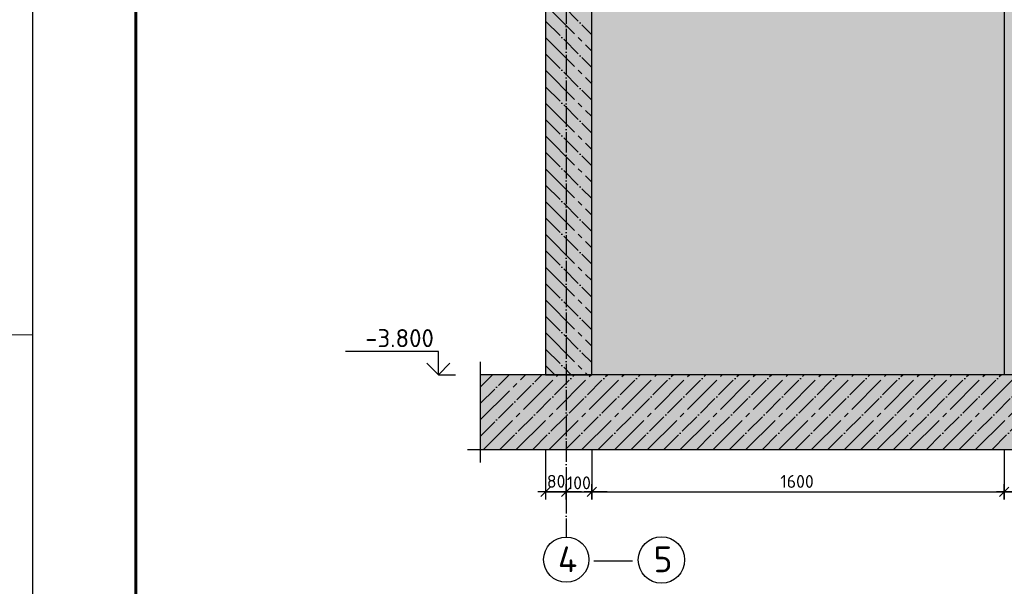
# Model space of a CAD drawing. Header units: millimetres. Extents: x 40580 to 559114, y -343730 to 81020.
# Tile 681 of 686: x 516670 to 535768, y -59676 to -48681. Entities that reach past the tile are written whole.
import ezdxf

# ---------------------------------------------------------------- set-up
doc = ezdxf.new("R2010")
doc.units = ezdxf.units.MM
doc.linetypes.add('______11', pattern=[500, 400, -50, 0, -50])
doc.linetypes.add('______5', pattern=[1100, 800, -100, 100, -100])
for name, color, linetype in [('____________', 7, 'Continuous'), ('________________', 7, 'Continuous'), ('___________________', 253, '______5'), ('______________________', 7, 'Continuous'), ('_______________________', 7, 'Continuous'), ('_______________________1', 7, 'Continuous'), ('Тонкие', 7, 'Continuous'), ('ФВ-2', 7, 'Continuous')]:
    doc.layers.add(name, color=color, linetype=linetype)
doc.layers.add('Standard', color=7, linetype='Continuous', lineweight=25)
doc.styles.add('ISOCPEUR', font='isocpeur.ttf')
doc.linetypes.add('ГОСТ 2.303 8', pattern='A,40,[2,GOST 2.303-68.shx,S=1,R=0,X=0,Y=0],-8', length=48)

# ---------------------------------------------------------------- blocks, each defined once
blk = doc.blocks.new('ALL_ML_STRICH')
at = {"color": 0, "linetype": 'ByBlock', "lineweight": -2}
for p, q in [((-1, 0), (0.5, 0)), ((-0.3, -0.3), (0.3, 0.3)), ((0, -0.5), (0, 0.5))]:
    blk.add_line(p, q, dxfattribs=at)
blk = doc.blocks.new('Из_буфера8386')
at = {"linetype": 'Continuous', "lineweight": 25, "ltscale": 100}
blk.add_lwpolyline([(62, 59400), (62, 0), (42062, 0), (42062, 59400), (62, 59400)], dxfattribs=at)
blk.add_lwpolyline([(62, 59400), (62, 0), (42062, 0), (42062, 59400), (62, 59400)], dxfattribs=at)
at = {"linetype": 'Continuous', "lineweight": 60, "ltscale": 100}
blk.add_lwpolyline([(2062, 58900), (2062, 500), (41562, 500), (41562, 58900), (2062, 58900)], dxfattribs=at)

msp = doc.modelspace()

# ---------------------------------------------------------------- hatches: boundary and pattern name
at = {"layer": '___________________', "linetype": 'Continuous'}
msp.add_hatch(color=7, dxfattribs=at).paths.add_polyline_path([(527768.1, -49864.2), (527771.9, -49860.4), (527785.4, -49873.9), (527771.9, -49887.4), (527768.1, -49883.7)], flags=16)
at = {"layer": 'Standard', "linetype": 'Continuous'}
for points in [[(526868.1, -55572), (527768.1, -55572), (527768.1, -39359.4), (526868.1, -39359.4)], [(535768.1, -55572), (536668.1, -55572), (536668.1, -39359.4), (535768.1, -39359.4)], [(551653, -55572), (525603, -55572), (525603, -57022), (551653, -57022)]]:
    msp.add_hatch(color=9, dxfattribs=at).paths.add_polyline_path(points)
at = {"layer": 'ФВ-2'}
h = msp.add_hatch(dxfattribs=at)
h.set_pattern_fill('AR-CONC', color=256, scale=5)
h.set_pattern_definition([(50, (192230.6, 68919.3), (910.9233, -79.6954), [95.25, -1047.75]), (355, (192230.6, 68919.3), (-176.217, 955.2842), [76.2, -838.203]), (100.45144, (192306.5, 68912.7), (734.7062, 875.5888), [80.95, -890.4512]), (46.1842, (192230.6, 69173.3), (1355.3952, -210.2116), [142.875, -1571.625]), (96.63556, (192343.6, 69155.8), (1187.0207, 1237.1306), [121.425, -1335.678]), (351.18415, (192230.6, 69173.3), (1187.0207, 1237.1306), [114.3, -1257.2987]), (21, (192357.6, 69109.8), (758.072, -511.326), [95.25, -1047.75]), (326, (192357.6, 69109.8), (309.0101, 920.9398), [76.2, -838.2]), (71.45144, (192420.8, 69067.2), (1067.082, 409.6138), [80.95, -890.4497]), (37.5, (192230.6, 68919.3), (15.44302, 422.7752), [0, -828.04, 0, -850.9, 0, -841.375]), (7.5, (192230.6, 68919.3), (334.0983, 500.9029), [0, -485.14, 0, -808.99, 0, -320.675]), (327.5, (191947.4, 68919.3), (677.95298, -28.64372), [0, -317.5, 0, -990.6, 0, -1314.45]), (317.5, (191820.4, 68919.3), (740.6459, 127.1325), [0, -412.75, 0, -657.86, 0, -933.45])])
h.paths.add_polyline_path([(535768.1, -55572), (527768.1, -55572), (527768.1, -46072), (535768.1, -46072)])
h.paths.add_polyline_path([(549968.1, -52397.7), (549968.1, -52715.9), (549968.1, -53034.1), (549968.1, -53352.3), (549968.1, -53670.5), (549968.1, -53988.7), (549968.1, -54306.9), (549968.1, -54625.1), (549968.1, -54943.3), (549968.1, -55261.5), (549968.1, -55572), (549707.7, -55572), (549389.5, -55572), (549071.3, -55572), (548753.1, -55572), (548434.9, -55572), (548116.7, -55572), (547798.5, -55572), (547480.3, -55572), (547162.1, -55572), (546843.9, -55572), (546525.7, -55572), (546207.5, -55572), (545889.3, -55572), (545571.1, -55572), (545252.9, -55572), (544934.7, -55572), (544616.5, -55572), (544298.3, -55572), (543980.1, -55572), (543661.9, -55572), (543343.7, -55572), (543025.5, -55572), (542707.3, -55572), (542389.1, -55572), (542070.9, -55572), (541752.7, -55572), (541434.5, -55572), (541116.3, -55572), (540798.1, -55572), (540480, -55572), (540161.8, -55572), (539843.6, -55572), (539525.4, -55572), (539207.2, -55572), (538889, -55572), (538570.8, -55572), (538252.6, -55572), (537934.4, -55572), (537616.2, -55572), (537298, -55572), (536979.8, -55572), (536668.1, -55572), (536668.1, -55325.8), (536668.1, -55007.6), (536668.1, -54689.4), (536668.1, -54371.2), (536668.1, -54053), (536668.1, -53734.8), (536668.1, -53416.7), (536668.1, -53098.5), (536668.1, -52780.3), (536668.1, -52462.1), (536668.1, -52143.9), (536668.1, -51825.7), (536668.1, -51507.5), (536668.1, -51189.3), (536668.1, -50871.1), (536668.1, -50552.9), (536668.1, -50234.7), (536668.1, -49916.5), (536668.1, -49598.3), (536668.1, -49280.1), (536668.1, -48961.9), (536668.1, -48643.7), (536668.1, -48325.5), (536668.1, -48072), (536934.2, -48072), (537252.4, -48072), (537570.6, -48072), (537888.8, -48072), (538207, -48072), (538525.2, -48072), (538843.4, -48072), (539161.6, -48072), (539479.8, -48072), (539798, -48072), (540116.2, -48072), (540434.4, -48072), (540752.6, -48072), (541070.8, -48072), (541389, -48072), (541707.2, -48072), (542025.4, -48072), (542343.6, -48072), (542661.8, -48072), (542980, -48072), (543298.1, -48072), (543616.3, -48072), (543934.5, -48072), (544252.7, -48072), (544570.9, -48072), (544889.1, -48072), (545207.3, -48072), (545525.5, -48072), (545843.7, -48072), (546161.9, -48072), (546480.1, -48072), (546798.3, -48072), (547116.5, -48072), (547434.7, -48072), (547752.9, -48072), (548071.1, -48072), (548389.3, -48072), (548707.5, -48072), (549025.7, -48072), (549343.9, -48072), (549662.1, -48072), (549968.1, -48072), (549968.1, -48261.2), (549968.1, -48579.4), (549968.1, -48897.6), (549968.1, -49215.8), (549968.1, -49534), (549968.1, -49852.2), (549968.1, -50170.4), (549968.1, -50488.5), (549968.1, -50806.7), (549968.1, -51124.9), (549968.1, -51443.1), (549968.1, -51761.3), (549968.1, -52079.5)])
h.paths.add_polyline_path([(527768.1, -43880.3), (527768.1, -43584), (527775.4, -43572), (531917.8, -43572), (533674.1, -43572), (534723.3, -43572), (534508.8, -44098.5), (530821.3, -44098.5), (530821.3, -43786), (530133.8, -43786), (530133.8, -44411), (530821.3, -44411), (530821.3, -44098.5), (534508.8, -44098.5), (534827.3, -43572), (535768.1, -43572), (535768.1, -43607.1), (535768.1, -43925.3), (535768.1, -44243.5), (535768.1, -44561.7), (535768.1, -44572), (535460.3, -44572), (535142.1, -44572), (534823.9, -44572), (534505.7, -44572), (534187.5, -44572), (533869.3, -44572), (533551.1, -44572), (533232.9, -44572), (532914.7, -44572), (532596.5, -44572), (532278.3, -44572), (531960.1, -44572), (531641.9, -44572), (531323.7, -44572), (531005.5, -44572), (530687.3, -44572), (530369.1, -44572), (530050.9, -44572), (529732.7, -44572), (529414.5, -44572), (529096.3, -44572), (528778.1, -44572), (528459.9, -44572), (528141.7, -44572), (527823.5, -44572), (527768.1, -44572), (527768.1, -44516.7), (527768.1, -44198.5)])

# ---------------------------------------------------------------- linework, layer by layer
at = {"layer": '____________', "color": 7, "linetype": 'Continuous'}
msp.add_line((526868.1, -55572), (527768.1, -55572), dxfattribs=at)
msp.add_line((526868.1, -55572), (527768.1, -55572), dxfattribs=at)
at = {"layer": '________________'}
for p, q in [((527768.1, -55572), (526868.1, -55572)), ((536668.1, -55572), (535768.1, -55572))]:
    msp.add_line(p, q, dxfattribs=at)
at = {"layer": '________________', "color": 7, "linetype": 'Continuous'}
msp.add_line((527768.1, -55572), (526868.1, -55572), dxfattribs=at)
at = {"layer": '___________________', "color": 253, "linetype": '______11'}
msp.add_line((527268.1, -44359.4), (527268.1, -58714.9), dxfattribs=at)
at = {"layer": '___________________', "color": 7, "linetype": 'Continuous'}
msp.add_circle((527271.8, -59158), 438.6, dxfattribs=at)
at = {"layer": '_______________________', "color": 7, "linetype": 'Continuous'}
for p, q in [((524790.4, -55122), (522990.4, -55122)), ((524790.4, -55572), (524790.4, -55122)), ((524790.4, -55572), (524565.4, -55347)), ((524790.4, -55572), (525015.4, -55347)), ((524790.4, -55572), (524790.4, -55572)), ((524790.4, -55572), (524790.4, -55572)), ((524790.4, -55572), (524790.4, -55572)), ((524790.4, -55572), (524790.4, -55572))]:
    msp.add_line(p, q, dxfattribs=at)
msp.add_lwpolyline([(524790.4, -55572), (525090.4, -55572), (525090.4, -55572), (525121.1, -55572)], dxfattribs=at)
at = {"layer": '_______________________1', "color": 253, "linetype": 'Continuous'}
for p, q in [((526868.1, -57022), (526868.1, -57841.1)), ((527768.1, -57022), (527768.1, -57841.1)), ((527768.1, -57022), (527768.1, -57841.1)), ((535768.1, -57022), (535768.1, -57841.1)), ((535768.1, -57022), (535768.1, -57841.1)), ((527268.1, -57841.1), (527268.1, -57841.1)), ((527268.1, -57841.1), (527268.1, -57841.1))]:
    msp.add_line(p, q, dxfattribs=at)
at = {"layer": '_______________________1', "color": 7, "linetype": 'Continuous'}
for p, q in [((526868.1, -57841.1), (527268.1, -57841.1)), ((527268.1, -57841.1), (527768.1, -57841.1)), ((527768.1, -57841.1), (535768.1, -57841.1)), ((535768.1, -57841.1), (536668.1, -57841.1))]:
    msp.add_line(p, q, dxfattribs=at)
at = {"layer": 'Standard', "color": 7, "linetype": 'Continuous'}
for p, q in [((526868.1, -39359.4), (526868.1, -55572)), ((526868.1, -39359.4), (526868.1, -55572)), ((527768.1, -55572), (527768.1, -45572)), ((527768.1, -55572), (527768.1, -45572)), ((535768.1, -45572), (535768.1, -55572)), ((526868.1, -55572), (525603, -55572)), ((526868.1, -55572), (525603, -55572)), ((535768.1, -55572), (527768.1, -55572)), ((535768.1, -55572), (527768.1, -55572)), ((527808.1, -59181.8), (528558.1, -59181.8))]:
    msp.add_line(p, q, dxfattribs=at)
at = {"layer": 'Standard', "color": 253, "linetype": '______11'}
for p, q in [((526868.1, -48071.4), (527768.1, -48971.4)), ((526868.1, -48707.8), (527768.1, -49607.8)), ((526868.1, -49344.2), (527768.1, -50244.2)), ((526868.1, -49980.6), (527768.1, -50880.6)), ((526868.1, -50617), (527768.1, -51517)), ((526868.1, -51253.4), (527768.1, -52153.4)), ((526868.1, -51889.8), (527768.1, -52789.8)), ((526868.1, -52526.2), (527768.1, -53426.2)), ((526868.1, -53162.6), (527768.1, -54062.6)), ((526868.1, -53799), (527768.1, -54699)), ((526868.1, -54435.4), (527768.1, -55335.4)), ((526868.1, -55071.8), (527368.4, -55572)), ((525603, -56130.1), (526161, -55572)), ((525603, -56766.5), (526797.4, -55572)), ((525983.8, -57022), (527433.8, -55572)), ((526620.2, -57022), (528070.2, -55572)), ((527256.6, -57022), (528706.6, -55572)), ((527893, -57022), (529343, -55572)), ((528529.4, -57022), (529979.4, -55572)), ((529165.8, -57022), (530615.8, -55572)), ((529802.2, -57022), (531252.2, -55572)), ((530438.6, -57022), (531888.6, -55572)), ((531075, -57022), (532525, -55572)), ((531711.4, -57022), (533161.4, -55572)), ((532347.8, -57022), (533797.8, -55572)), ((532984.2, -57022), (534434.2, -55572)), ((533620.6, -57022), (535070.6, -55572)), ((534257, -57022), (535707, -55572)), ((534893.4, -57022), (536343.4, -55572)), ((535529.8, -57022), (536979.8, -55572))]:
    msp.add_line(p, q, dxfattribs=at)
at = {"layer": 'Standard', "color": 253, "linetype": '______5'}
for p, q in [((526868.1, -48389.6), (527768.1, -49289.6)), ((526868.1, -49026), (527768.1, -49926)), ((526868.1, -49662.4), (527768.1, -50562.4)), ((526868.1, -50298.8), (527768.1, -51198.8)), ((526868.1, -50935.2), (527768.1, -51835.2)), ((526868.1, -51571.6), (527768.1, -52471.6)), ((526868.1, -52208), (527768.1, -53108)), ((526868.1, -52844.4), (527768.1, -53744.4)), ((526868.1, -53480.8), (527768.1, -54380.8)), ((526868.1, -54117.2), (527768.1, -55017.2)), ((526868.1, -54753.6), (527686.6, -55572)), ((525603, -55811.9), (525842.8, -55572)), ((525603, -56448.3), (526479.2, -55572)), ((525665.6, -57022), (527115.6, -55572)), ((526302, -57022), (527752, -55572)), ((526868.1, -55390), (527050.2, -55572)), ((526938.4, -57022), (528388.4, -55572)), ((527574.8, -57022), (529024.8, -55572)), ((528211.2, -57022), (529661.2, -55572)), ((528847.6, -57022), (530297.6, -55572)), ((529484, -57022), (530934, -55572)), ((530120.4, -57022), (531570.4, -55572)), ((530756.8, -57022), (532206.8, -55572)), ((531393.2, -57022), (532843.2, -55572)), ((532029.6, -57022), (533479.6, -55572)), ((532666, -57022), (534116, -55572)), ((533302.4, -57022), (534752.4, -55572)), ((533938.8, -57022), (535388.8, -55572)), ((534575.2, -57022), (536025.2, -55572)), ((535211.6, -57022), (536661.6, -55572))]:
    msp.add_line(p, q, dxfattribs=at)
at = {"layer": 'Standard', "color": 7, "linetype": 'ГОСТ 2.303 8', "ltscale": 30}
for p, q in [((525603, -55322), (525603, -57272)), ((525603, -55322), (525603, -57272)), ((525353, -57022), (551903, -57022)), ((525353, -57022), (551903, -57022))]:
    msp.add_line(p, q, dxfattribs=at)
at = {"layer": 'Standard', "color": 7, "linetype": 'Continuous', "lineweight": 13, "transparency": 33554687}
msp.add_lwpolyline([(487219.9, -54794), (487219.9, -96794), (516919.9, -96794), (516919.9, -54794), (487219.9, -54794)], close=True, dxfattribs=at)
at = {"layer": 'Standard', "color": 7, "linetype": 'Continuous'}
msp.add_circle((529118.1, -59164.9), 450, dxfattribs=at)

# ---------------------------------------------------------------- block references
at = {"layer": '_______________________1', "color": 7, "linetype": 'Continuous', "xscale": 300, "yscale": 300, "zscale": 300, "rotation": 180}
for p in [(526868.1, -57841.1), (527268.1, -57841.1), (527768.1, -57841.1), (535768.1, -57841.1)]:
    msp.add_blockref('ALL_ML_STRICH', p, dxfattribs=at)
at = {"layer": '_______________________1', "color": 7, "linetype": 'Continuous', "xscale": 300, "yscale": 300, "zscale": 300}
for p in [(527268.1, -57841.1), (527768.1, -57841.1), (535768.1, -57841.1)]:
    msp.add_blockref('ALL_ML_STRICH', p, dxfattribs=at)
at = {"layer": 'Тонкие'}
msp.add_blockref('Из_буфера8386', (516858, -96794), dxfattribs=at)

# ---------------------------------------------------------------- texts
at = {"layer": '______________________', "color": 7, "style": 'ISOCPEUR'}
for s, height, p in [('-3.800', 350, (523371.8, -55035.3)), ('4', 500, (527110.4, -59402.1)), ('5', 500, (528965.6, -59402.1))]:
    msp.add_text(s, height=height, dxfattribs=at).set_placement(p)
at = {"layer": '_______________________1', "color": 7, "style": 'ISOCPEUR'}
for s, p in [('80', (526894.9, -57763.6)), ('100', (527281.3, -57793.1)), ('1600', (531423.1, -57766.1))]:
    msp.add_text(s, height=250, dxfattribs=at).set_placement(p)

doc.saveas('drawing.dxf')
